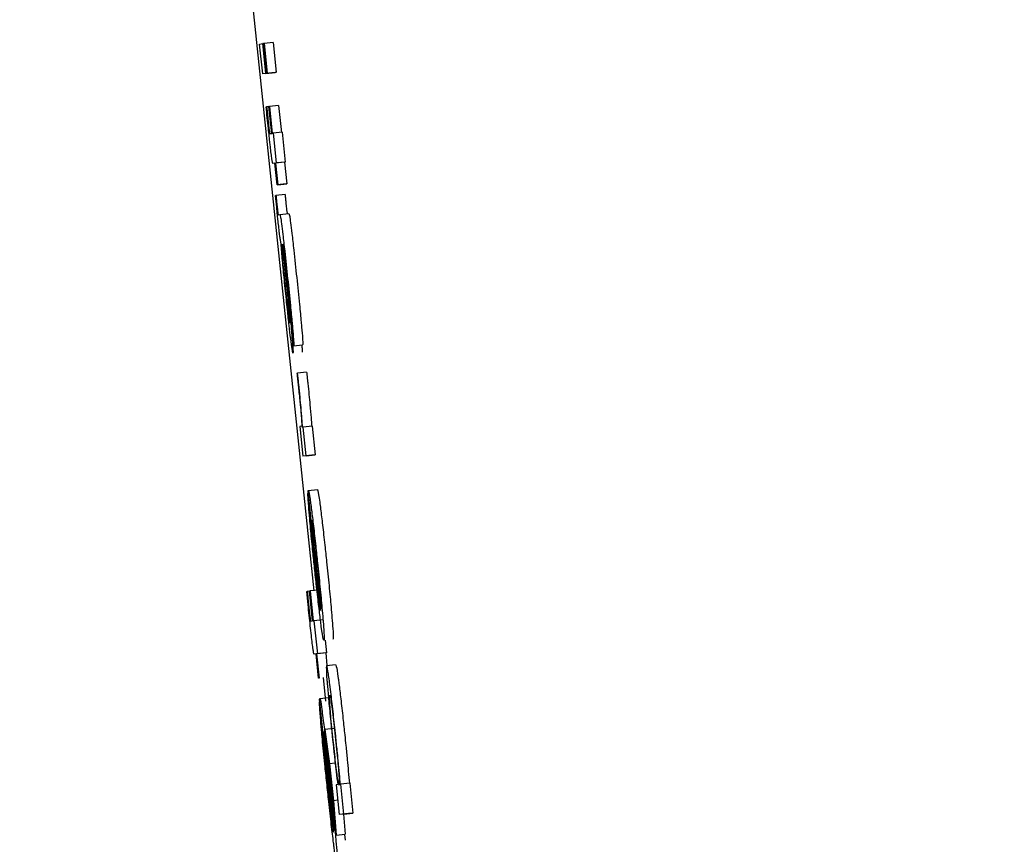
# Model space of a CAD drawing. Header units: inches. Extents: x 170 to 312, y 215 to 248.
# Tile 807 of 981: x 284.2355 to 284.2568, y 243.6713 to 243.6891. Entities that reach past the tile are written whole.
import ezdxf

# ---------------------------------------------------------------- set-up
doc = ezdxf.new("R2010")
doc.units = ezdxf.units.IN
doc.header["$LTSCALE"] = 0.25
doc.header["$MEASUREMENT"] = 0
doc.layers.add('ANNOTATIONS', color=1, linetype='Continuous')
doc.layers.add('MOTOR RH', color=7, linetype='Continuous')
doc.styles.add('ARIAL', font='arial.ttf', dxfattribs={"height": 0.09375})
doc.dimstyles.new('STANDARD$0', dxfattribs={"dimtxt": 0.09375, "dimasz": 0.09375, "dimexe": 0.03125, "dimexo": 0.046875, "dimgap": 0.09, "dimtad": 0, "dimtih": 1, "dimtoh": 1, "dimdec": 4, "dimzin": 0, "dimdsep": 46, "dimtxsty": 'ARIAL', "dimcen": 0.09, "dimadec": 0, "dimazin": 0, "dimtfac": 1, "dimtdec": 4, "dimtofl": 0, "dimtmove": 0, "dimatfit": 1, "dimfxl": 1, "dimtolj": 1, "dimtzin": 0, "dimarcsym": 0})

# ---------------------------------------------------------------- blocks, each defined once
blk = doc.blocks.new('*D64')
at = {"layer": 'ANNOTATIONS', "color": 0, "lineweight": -2, "transparency": 16777216}
for p, q in [((283.942864, 244.125047), (285.788826, 244.125047)), ((285.757576, 244.031297), (285.757576, 242.331666)), ((285.757576, 240.197174), (285.757576, 241.896805)), ((285.027051, 240.103424), (285.788826, 240.103424))]:
    blk.add_line(p, q, dxfattribs=at)
at = {"layer": 'ANNOTATIONS', "color": 0, "transparency": 16777216}
for points in [[(285.741951, 244.031297), (285.773201, 244.031297), (285.757576, 244.125047)], [(285.741951, 240.197174), (285.773201, 240.197174), (285.757576, 240.103424)]]:
    blk.add_solid(points, dxfattribs=at)
at = {"layer": 'defpoints', "color": 0, "transparency": 16777216}
for p in [(283.895989, 244.125047), (284.980176, 240.103424), (285.757576, 240.103424)]:
    blk.add_point(p, dxfattribs=at)
at = {"layer": 'ANNOTATIONS', "color": 0, "transparency": 16777216, "insert": (285.757576, 242.114236), "char_height": 0.09375, "attachment_point": 5, "style": 'ARIAL'}
blk.add_mtext('\\A1;OPENING\\PHEIGHT', dxfattribs=at)
blk = doc.blocks.new('*D65')
at = {"layer": 'ANNOTATIONS', "color": 0, "lineweight": -2, "transparency": 16777216}
for p, q in [((283.942864, 244.96103), (286.443815, 244.96103)), ((286.412565, 244.86728), (286.412565, 242.749657)), ((286.412565, 240.197174), (286.412565, 242.314797)), ((285.947395, 240.103424), (286.443815, 240.103424))]:
    blk.add_line(p, q, dxfattribs=at)
at = {"layer": 'ANNOTATIONS', "color": 0, "transparency": 16777216}
for points in [[(286.39694, 244.86728), (286.42819, 244.86728), (286.412565, 244.96103)], [(286.39694, 240.197174), (286.42819, 240.197174), (286.412565, 240.103424)]]:
    blk.add_solid(points, dxfattribs=at)
at = {"layer": 'defpoints', "color": 0, "transparency": 16777216}
for p in [(283.895989, 244.96103), (285.90052, 240.103424), (286.412565, 240.103424)]:
    blk.add_point(p, dxfattribs=at)
at = {"layer": 'ANNOTATIONS', "color": 0, "transparency": 16777216, "insert": (286.412565, 242.532227), "char_height": 0.09375, "attachment_point": 5, "style": 'ARIAL'}
blk.add_mtext('\\A1;TOTAL\\PHEIGHT', dxfattribs=at)

msp = doc.modelspace()

# ---------------------------------------------------------------- linework, layer by layer
at = {"layer": 'MOTOR RH'}
for p, q in [((284.239771, 243.696827), (284.241873, 243.67675)), ((284.2407, 243.688551), (284.24077, 243.68856)), ((284.240767, 243.687908), (284.2407, 243.688551)), ((284.240782, 243.688562), (284.24077, 243.68856)), ((284.240838, 243.687917), (284.24077, 243.68856)), ((284.240782, 243.688562), (284.240796, 243.688564)), ((284.24085, 243.687919), (284.240782, 243.688562)), ((284.240992, 243.688584), (284.240796, 243.688564)), ((284.240796, 243.688564), (284.240864, 243.687921)), ((284.240992, 243.688584), (284.24106, 243.687941)), ((284.240963, 243.687929), (284.240767, 243.687908)), ((284.240838, 243.687917), (284.240767, 243.687908)), ((284.240838, 243.687917), (284.241034, 243.687938)), ((284.241046, 243.687939), (284.24085, 243.687919)), ((284.240864, 243.687921), (284.24085, 243.687919)), ((284.240864, 243.687921), (284.24106, 243.687941)), ((284.241034, 243.687938), (284.240963, 243.687929)), ((284.24106, 243.687941), (284.241046, 243.687939)), ((284.240841, 243.687195), (284.240852, 243.687196)), ((284.240902, 243.687202), (284.240852, 243.687196)), ((284.240902, 243.687203), (284.240913, 243.687204)), ((284.240963, 243.686623), (284.240902, 243.687203)), ((284.241109, 243.687225), (284.240913, 243.687204)), ((284.240913, 243.687204), (284.240974, 243.686624)), ((284.241109, 243.687225), (284.24117, 243.686645)), ((284.24092, 243.686618), (284.240963, 243.686623)), ((284.240974, 243.686624), (284.240992, 243.686627)), ((284.241187, 243.686647), (284.240992, 243.686627)), ((284.240992, 243.686627), (284.241059, 243.685984)), ((284.241187, 243.686647), (284.241255, 243.686004)), ((284.241031, 243.68598), (284.240989, 243.685975)), ((284.240989, 243.685975), (284.240989, 243.685975)), ((284.24108, 243.685511), (284.241031, 243.68598)), ((284.241237, 243.686002), (284.241042, 243.685981)), ((284.241059, 243.685984), (284.241042, 243.685981)), ((284.241042, 243.685981), (284.241091, 243.685513)), ((284.241255, 243.686004), (284.241059, 243.685984)), ((284.241255, 243.686004), (284.241237, 243.686002)), ((284.241237, 243.686002), (284.241287, 243.685533)), ((284.241276, 243.685532), (284.24108, 243.685511)), ((284.241091, 243.685513), (284.241287, 243.685533)), ((284.241287, 243.685533), (284.241276, 243.685532)), ((284.241091, 243.685513), (284.24108, 243.685511)), ((284.241043, 243.685279), (284.241054, 243.685281)), ((284.24125, 243.685301), (284.241054, 243.685281)), ((284.241139, 243.68487), (284.241335, 243.684891)), ((284.241104, 243.684866), (284.241139, 243.68487)), ((284.241181, 243.684224), (284.24119, 243.684225)), ((284.241228, 243.68384), (284.24128, 243.683334)), ((284.241235, 243.683878), (284.241289, 243.683348)), ((284.241435, 243.682033), (284.241367, 243.682676)), ((284.241435, 243.682033), (284.24163, 243.682054)), ((284.24152, 243.681443), (284.241507, 243.681442)), ((284.241716, 243.681464), (284.24152, 243.681443)), ((284.241605, 243.6803), (284.241568, 243.680295)), ((284.241568, 243.680295), (284.241636, 243.679653)), ((284.241641, 243.680278), (284.24163, 243.680276)), ((284.241837, 243.680298), (284.241641, 243.680278)), ((284.241706, 243.679661), (284.241641, 243.680278)), ((284.241837, 243.680298), (284.241902, 243.679682)), ((284.241831, 243.679673), (284.241636, 243.679653)), ((284.241706, 243.679661), (284.241636, 243.679653)), ((284.241706, 243.679661), (284.241902, 243.679682)), ((284.241902, 243.679682), (284.241831, 243.679673)), ((284.241751, 243.678852), (284.241743, 243.678851)), ((284.241743, 243.678851), (284.24181, 243.678208)), ((284.242017, 243.676321), (284.241746, 243.6789)), ((284.241752, 243.678914), (284.241948, 243.678934)), ((284.242025, 243.676349), (284.241823, 243.678271)), ((284.241718, 243.676733), (284.241728, 243.676735)), ((284.241779, 243.67674), (284.241728, 243.676735)), ((284.241779, 243.676741), (284.241789, 243.676743)), ((284.241846, 243.676097), (284.241779, 243.676741)), ((284.241971, 243.676762), (284.241789, 243.676743)), ((284.241789, 243.676743), (284.241857, 243.676099)), ((284.241803, 243.676092), (284.241846, 243.676097)), ((284.241857, 243.676099), (284.241875, 243.676101)), ((284.242071, 243.676122), (284.241875, 243.676101)), ((284.241875, 243.676101), (284.24195, 243.675387)), ((284.242117, 243.675681), (284.242146, 243.675407)), ((284.241921, 243.675383), (284.24188, 243.675378)), ((284.24188, 243.675378), (284.24188, 243.675378)), ((284.241976, 243.674862), (284.241921, 243.675383)), ((284.242128, 243.675405), (284.241932, 243.675384)), ((284.24195, 243.675387), (284.241932, 243.675384)), ((284.241932, 243.675384), (284.241987, 243.674863)), ((284.242146, 243.675407), (284.24195, 243.675387)), ((284.242146, 243.675407), (284.242128, 243.675405)), ((284.242128, 243.675405), (284.242156, 243.675137)), ((284.242147, 243.675136), (284.242343, 243.675156)), ((284.241987, 243.674863), (284.241976, 243.674862)), ((284.24207, 243.674872), (284.242123, 243.674365)), ((284.242001, 243.674352), (284.241992, 243.674351)), ((284.241992, 243.674351), (284.242068, 243.673637)), ((284.242296, 243.671539), (284.241995, 243.674404)), ((284.242001, 243.67442), (284.242197, 243.674441)), ((284.242076, 243.673638), (284.242068, 243.673637)), ((284.242304, 243.67157), (284.24208, 243.673706)), ((284.242308, 243.673772), (284.242112, 243.673752)), ((284.242112, 243.673752), (284.24221, 243.673014)), ((284.242176, 243.673149), (284.242112, 243.673752)), ((284.242242, 243.672611), (284.242176, 243.673149)), ((284.242333, 243.673027), (284.24221, 243.673014)), ((284.24221, 243.673014), (284.242294, 243.672214)), ((284.242289, 243.672077), (284.242242, 243.672611)), ((284.242388, 243.672563), (284.242354, 243.672559)), ((284.242354, 243.672559), (284.242422, 243.671916)), ((284.242452, 243.672571), (284.242444, 243.67257)), ((284.242647, 243.672592), (284.242452, 243.672571)), ((284.242519, 243.671928), (284.242452, 243.672571)), ((284.242647, 243.672592), (284.242715, 243.671948)), ((284.242389, 243.672224), (284.242294, 243.672214)), ((284.242294, 243.672214), (284.242352, 243.671471)), ((284.242352, 243.671471), (284.242289, 243.672077)), ((284.242617, 243.671936), (284.242422, 243.671916)), ((284.242519, 243.671928), (284.242422, 243.671916)), ((284.242514, 243.671925), (284.242548, 243.671491)), ((284.242519, 243.671928), (284.242715, 243.671948)), ((284.242715, 243.671948), (284.242617, 243.671936)), ((284.242352, 243.671471), (284.242548, 243.671491)), ((284.242534, 243.671489), (284.242545, 243.671365))]:
    msp.add_line(p, q, dxfattribs=at)
for points, knots in [([(284.240889, 243.686729), (284.240881, 243.686807), (284.240865, 243.686962), (284.240849, 243.687117), (284.240841, 243.687195)], [0, 0, 0, 0, 0.499094, 1, 1, 1, 1]), ([(284.240852, 243.687196), (284.240855, 243.68717), (284.24086, 243.687117), (284.240868, 243.687038), (284.240874, 243.686985), (284.240876, 243.686959)], [0, 0, 0, 0, 0.336929, 0.667028, 1, 1, 1, 1]), ([(284.240876, 243.686959), (284.240879, 243.68693), (284.240887, 243.68686), (284.240897, 243.686768), (284.240903, 243.686719), (284.240905, 243.686702)], [0, 0, 0, 0, 0.315423, 0.762967, 1, 1, 1, 1]), ([(284.240932, 243.68634), (284.240928, 243.686375), (284.24092, 243.686446), (284.240906, 243.686576), (284.240896, 243.686671), (284.240889, 243.686729)], [0, 0, 0, 0, 0.283163, 0.566682, 1, 1, 1, 1]), ([(284.240905, 243.686702), (284.240907, 243.686686), (284.240913, 243.686639), (284.240917, 243.686621), (284.240919, 243.686619), (284.24092, 243.686618)], [0, 0, 0, 0, 0.2168834, 0.6494127, 1, 1, 1, 1]), ([(284.240965, 243.68607), (284.24096, 243.686105), (284.240951, 243.686172), (284.240938, 243.686287), (284.240932, 243.68634)], [0, 0, 0, 0, 0.536296, 1, 1, 1, 1]), ([(284.240989, 243.685975), (284.240987, 243.685976), (284.240984, 243.685979), (284.240977, 243.685995), (284.240969, 243.686045), (284.240965, 243.68607)], [0, 0, 0, 0, 0.392031, 0.692791, 1, 1, 1, 1]), ([(284.241087, 243.684854), (284.241081, 243.684912), (284.241066, 243.685056), (284.241052, 243.685196), (284.241043, 243.685279)], [0, 0, 0, 0, 0.408874, 1, 1, 1, 1]), ([(284.241054, 243.685281), (284.241057, 243.68525), (284.241061, 243.685203), (284.241068, 243.685135), (284.241072, 243.685098), (284.241074, 243.685079)], [0, 0, 0, 0, 0.4871705, 0.7387356, 1, 1, 1, 1]), ([(284.24125, 243.685301), (284.241253, 243.685271), (284.241257, 243.685224), (284.241264, 243.685156), (284.241268, 243.685119), (284.24127, 243.6851)], [0, 0, 0, 0, 0.48721, 0.738764, 1, 1, 1, 1]), ([(284.241074, 243.685079), (284.241076, 243.685059), (284.241081, 243.685018), (284.241087, 243.684965), (284.241092, 243.684919), (284.2411, 243.684871), (284.241102, 243.684868), (284.241104, 243.684866)], [0, 0, 0, 0, 0.119819, 0.240407, 0.344673, 0.534, 1, 1, 1, 1]), ([(284.24127, 243.6851), (284.241272, 243.685079), (284.241276, 243.685038), (284.241282, 243.684986), (284.241288, 243.68494), (284.241295, 243.684892), (284.241298, 243.684889), (284.241299, 243.684886)], [0, 0, 0, 0, 0.119823, 0.240386, 0.344656, 0.534042, 1, 1, 1, 1]), ([(284.241335, 243.684891), (284.241339, 243.684882), (284.241345, 243.684867), (284.241368, 243.684705), (284.241399, 243.684451), (284.241445, 243.684041), (284.24148, 243.68371), (284.241501, 243.68351)], [0, 0, 0, 0, 0.216265, 0.369891, 0.524191, 0.712325, 1, 1, 1, 1]), ([(284.241159, 243.684276), (284.241155, 243.684292), (284.24115, 243.684318), (284.241134, 243.684431), (284.241118, 243.684568), (284.241101, 243.684718), (284.241091, 243.684812), (284.241087, 243.684854)], [0, 0, 0, 0, 0.332671, 0.520298, 0.709817, 0.870903, 1, 1, 1, 1]), ([(284.241139, 243.68487), (284.241143, 243.684862), (284.241149, 243.684846), (284.241172, 243.684684), (284.241203, 243.684431), (284.241249, 243.684021), (284.241284, 243.68369), (284.241306, 243.68349)], [0, 0, 0, 0, 0.216315, 0.369957, 0.52412, 0.712497, 1, 1, 1, 1]), ([(284.241278, 243.683038), (284.241261, 243.683198), (284.241228, 243.683518), (284.241187, 243.683948), (284.241168, 243.684166), (284.241159, 243.684276)], [0, 0, 0, 0, 0.330899, 0.661736, 1, 1, 1, 1]), ([(284.241185, 243.684106), (284.241183, 243.684134), (284.241178, 243.684207), (284.24118, 243.684218), (284.241181, 243.684224)], [0, 0, 0, 0, 0.3778634, 1, 1, 1, 1]), ([(284.241219, 243.68373), (284.241209, 243.683832), (284.241196, 243.683976), (284.241188, 243.684077), (284.241185, 243.684106)], [0, 0, 0, 0, 0.709799, 1, 1, 1, 1]), ([(284.24119, 243.684225), (284.241196, 243.684164), (284.241208, 243.684041), (284.241221, 243.683907), (284.241228, 243.68384)], [0, 0, 0, 0, 0.494702, 1, 1, 1, 1]), ([(284.241205, 243.684231), (284.241205, 243.684229), (284.241203, 243.684225), (284.241205, 243.684192), (284.24121, 243.684138), (284.241211, 243.684117)], [0, 0, 0, 0, 0.319495, 0.741204, 1, 1, 1, 1]), ([(284.241297, 243.683469), (284.241285, 243.683585), (284.241265, 243.683767), (284.241239, 243.683997), (284.241222, 243.684134), (284.24121, 243.684218), (284.241207, 243.684226), (284.241205, 243.684231)], [0, 0, 0, 0, 0.302333, 0.472674, 0.644762, 0.792892, 1, 1, 1, 1]), ([(284.241211, 243.684117), (284.241213, 243.684096), (284.241217, 243.684054), (284.241225, 243.683973), (284.241231, 243.683913), (284.241235, 243.683878)], [0, 0, 0, 0, 0.298303, 0.589205, 1, 1, 1, 1]), ([(284.241274, 243.683174), (284.241267, 243.683247), (284.241246, 243.683442), (284.241229, 243.683619), (284.241219, 243.68373)], [0, 0, 0, 0, 0.372249, 1, 1, 1, 1]), ([(284.241367, 243.682676), (284.241368, 243.682688), (284.241369, 243.682706), (284.241359, 243.682839), (284.241343, 243.683012), (284.241322, 243.683232), (284.241305, 243.683392), (284.241297, 243.683469)], [0, 0, 0, 0, 0.288383, 0.449239, 0.610488, 0.812421, 1, 1, 1, 1]), ([(284.241306, 243.68349), (284.241326, 243.683293), (284.241361, 243.682955), (284.241396, 243.682597), (284.241409, 243.682454), (284.241412, 243.682417)], [0, 0, 0, 0, 0.509699, 0.875158, 1, 1, 1, 1]), ([(284.241501, 243.68351), (284.241522, 243.683313), (284.241557, 243.682975), (284.241592, 243.682617), (284.241605, 243.682474), (284.241608, 243.682438)], [0, 0, 0, 0, 0.50949, 0.87509, 1, 1, 1, 1]), ([(284.24128, 243.683334), (284.241289, 243.683243), (284.241306, 243.683082), (284.241327, 243.68287), (284.24134, 243.682736), (284.241344, 243.682682), (284.241346, 243.682669)], [0, 0, 0, 0, 0.384268, 0.68327, 0.926238, 1, 1, 1, 1]), ([(284.241289, 243.683348), (284.241306, 243.683186), (284.241339, 243.682857), (284.24137, 243.682549), (284.241385, 243.682393)], [0, 0, 0, 0, 0.49498, 1, 1, 1, 1]), ([(284.241327, 243.682701), (284.24132, 243.682758), (284.241307, 243.682873), (284.241288, 243.683044), (284.241278, 243.683144), (284.241274, 243.683174)], [0, 0, 0, 0, 0.41233, 0.822804, 1, 1, 1, 1]), ([(284.241372, 243.682192), (284.241361, 243.682282), (284.24134, 243.682464), (284.241306, 243.682771), (284.241286, 243.682963), (284.241278, 243.683038)], [0, 0, 0, 0, 0.378826, 0.756412, 1, 1, 1, 1]), ([(284.241354, 243.682522), (284.241352, 243.682528), (284.241348, 243.682539), (284.241336, 243.682624), (284.241329, 243.682683), (284.241327, 243.682701)], [0, 0, 0, 0, 0.502716, 0.846221, 1, 1, 1, 1]), ([(284.241346, 243.682669), (284.241349, 243.682631), (284.241355, 243.682554), (284.241355, 243.682525), (284.241354, 243.682522), (284.241354, 243.682522)], [0, 0, 0, 0, 0.432344, 0.864242, 1, 1, 1, 1]), ([(284.241385, 243.682393), (284.24139, 243.682336), (284.241404, 243.682181), (284.241412, 243.682079), (284.241417, 243.682014)], [0, 0, 0, 0, 0.371716, 1, 1, 1, 1]), ([(284.241412, 243.682417), (284.241419, 243.682331), (284.241434, 243.682159), (284.241439, 243.68205), (284.241436, 243.682039), (284.241435, 243.682033)], [0, 0, 0, 0, 0.353052, 0.704997, 1, 1, 1, 1]), ([(284.241608, 243.682438), (284.241615, 243.682352), (284.24163, 243.68218), (284.241635, 243.68207), (284.241632, 243.682059), (284.24163, 243.682054)], [0, 0, 0, 0, 0.353029, 0.704972, 1, 1, 1, 1]), ([(284.241421, 243.681879), (284.241416, 243.681891), (284.241408, 243.681912), (284.241383, 243.682106), (284.241372, 243.682192)], [0, 0, 0, 0, 0.560408, 1, 1, 1, 1]), ([(284.241417, 243.682014), (284.241419, 243.681982), (284.241425, 243.681895), (284.241422, 243.681885), (284.241421, 243.681879)], [0, 0, 0, 0, 0.3773036, 1, 1, 1, 1]), ([(284.241613, 243.682035), (284.241615, 243.682002), (284.241621, 243.681915), (284.241618, 243.681905), (284.241616, 243.681899)], [0, 0, 0, 0, 0.377443, 1, 1, 1, 1]), ([(284.241507, 243.681442), (284.24151, 243.681419), (284.241515, 243.681374), (284.241522, 243.6813), (284.241528, 243.681249), (284.241531, 243.681221)], [0, 0, 0, 0, 0.310449, 0.620456, 1, 1, 1, 1]), ([(284.241546, 243.681206), (284.241543, 243.681233), (284.241537, 243.681286), (284.241529, 243.681366), (284.241523, 243.681418), (284.24152, 243.681443)], [0, 0, 0, 0, 0.336839, 0.668946, 1, 1, 1, 1]), ([(284.241716, 243.681464), (284.241719, 243.681438), (284.241725, 243.681385), (284.241733, 243.681306), (284.241739, 243.681253), (284.241742, 243.681226)], [0, 0, 0, 0, 0.336337, 0.667758, 1, 1, 1, 1]), ([(284.241531, 243.681221), (284.241542, 243.681118), (284.241563, 243.68091), (284.241588, 243.680643), (284.241598, 243.680529), (284.241602, 243.680476)], [0, 0, 0, 0, 0.349911, 0.7031068, 1, 1, 1, 1]), ([(284.24163, 243.680276), (284.241621, 243.680399), (284.241608, 243.680567), (284.241574, 243.680928), (284.241556, 243.681111), (284.241546, 243.681206)], [0, 0, 0, 0, 0.564916, 0.776301, 1, 1, 1, 1]), ([(284.241742, 243.681226), (284.24175, 243.681144), (284.241767, 243.680979), (284.241792, 243.680714), (284.241812, 243.680483), (284.241821, 243.680356), (284.241826, 243.680297)], [0, 0, 0, 0, 0.194236, 0.388417, 0.714041, 1, 1, 1, 1]), ([(284.241602, 243.680476), (284.241605, 243.680437), (284.241613, 243.680307), (284.241609, 243.680303), (284.241605, 243.6803)], [0, 0, 0, 0, 0.302388, 1, 1, 1, 1]), ([(284.241782, 243.678307), (284.241774, 243.678399), (284.241755, 243.678622), (284.241744, 243.678784), (284.241743, 243.678837), (284.241743, 243.678851)], [0, 0, 0, 0, 0.3363, 0.819955, 1, 1, 1, 1]), ([(284.241746, 243.6789), (284.241747, 243.678903), (284.241749, 243.67891), (284.241751, 243.678912), (284.241752, 243.678914)], [0, 0, 0, 0, 0.499965, 1, 1, 1, 1]), ([(284.241752, 243.678914), (284.241756, 243.678908), (284.241764, 243.678893), (284.241789, 243.678741), (284.241815, 243.678543), (284.241822, 243.678491)], [0, 0, 0, 0, 0.305667, 0.818277, 1, 1, 1, 1]), ([(284.241948, 243.678934), (284.241951, 243.678929), (284.24196, 243.678913), (284.241985, 243.678762), (284.242011, 243.678563), (284.242017, 243.678511)], [0, 0, 0, 0, 0.305632, 0.818152, 1, 1, 1, 1]), ([(284.242017, 243.678511), (284.242031, 243.678403), (284.242058, 243.678187), (284.242105, 243.67777), (284.242134, 243.677491), (284.242147, 243.677372)], [0, 0, 0, 0, 0.361499, 0.724656, 1, 1, 1, 1]), ([(284.241883, 243.677281), (284.241871, 243.6774), (284.241841, 243.677681), (284.241806, 243.678038), (284.241788, 243.678236), (284.241782, 243.678307)], [0, 0, 0, 0, 0.319685, 0.752556, 1, 1, 1, 1]), ([(284.241822, 243.678491), (284.241835, 243.678383), (284.241862, 243.678167), (284.241909, 243.677749), (284.241939, 243.677471), (284.241951, 243.677351)], [0, 0, 0, 0, 0.361657, 0.724732, 1, 1, 1, 1]), ([(284.24181, 243.678208), (284.241813, 243.678169), (284.241818, 243.678089), (284.241827, 243.67797), (284.241832, 243.67791)], [0, 0, 0, 0, 0.496125, 1, 1, 1, 1]), ([(284.241823, 243.678271), (284.241832, 243.678231), (284.241844, 243.678175), (284.241877, 243.677916), (284.241904, 243.677686), (284.241926, 243.67748), (284.241939, 243.677365), (284.241942, 243.677333)], [0, 0, 0, 0, 0.4513768, 0.6193267, 0.7884196, 0.940542, 1, 1, 1, 1]), ([(284.241832, 243.67791), (284.241836, 243.677869), (284.241843, 243.677785), (284.241853, 243.677684), (284.241858, 243.677632)], [0, 0, 0, 0, 0.489779, 1, 1, 1, 1]), ([(284.241858, 243.677632), (284.241861, 243.677602), (284.241867, 243.677543), (284.241879, 243.677429), (284.241887, 243.677345), (284.241893, 243.677292)], [0, 0, 0, 0, 0.2728576, 0.5453418, 1, 1, 1, 1]), ([(284.242016, 243.676109), (284.242003, 243.676217), (284.241976, 243.676434), (284.241927, 243.676862), (284.241897, 243.677152), (284.241883, 243.677281)], [0, 0, 0, 0, 0.3551073, 0.7114301, 1, 1, 1, 1]), ([(284.241893, 243.677292), (284.2419, 243.677226), (284.241917, 243.677065), (284.241934, 243.676918), (284.241943, 243.676833)], [0, 0, 0, 0, 0.414825, 1, 1, 1, 1]), ([(284.241942, 243.677333), (284.241953, 243.677226), (284.241976, 243.677011), (284.241995, 243.676802), (284.242004, 243.67671), (284.242005, 243.676696)], [0, 0, 0, 0, 0.457578, 0.918905, 1, 1, 1, 1]), ([(284.241951, 243.677351), (284.241969, 243.677177), (284.242005, 243.676828), (284.242045, 243.676414), (284.242061, 243.676221), (284.242068, 243.676146)], [0, 0, 0, 0, 0.37746, 0.756909, 1, 1, 1, 1]), ([(284.242147, 243.677372), (284.242165, 243.677198), (284.242201, 243.676849), (284.242241, 243.676435), (284.242257, 243.676242), (284.242263, 243.676167)], [0, 0, 0, 0, 0.377466, 0.756907, 1, 1, 1, 1]), ([(284.241943, 243.676833), (284.24195, 243.676775), (284.241966, 243.676639), (284.241978, 243.676548), (284.241985, 243.676496)], [0, 0, 0, 0, 0.423509, 1, 1, 1, 1]), ([(284.241771, 243.676216), (284.241763, 243.676292), (284.241745, 243.676465), (284.241727, 243.676637), (284.241718, 243.676733)], [0, 0, 0, 0, 0.441196, 1, 1, 1, 1]), ([(284.241728, 243.676735), (284.241733, 243.676691), (284.241742, 243.676604), (284.241751, 243.676515), (284.241756, 243.67647)], [0, 0, 0, 0, 0.498333, 1, 1, 1, 1]), ([(284.242005, 243.676696), (284.242009, 243.676643), (284.242022, 243.676486), (284.242025, 243.6764), (284.242025, 243.676361), (284.242025, 243.676349)], [0, 0, 0, 0, 0.261316, 0.76994, 1, 1, 1, 1]), ([(284.241756, 243.67647), (284.241759, 243.676435), (284.241768, 243.676353), (284.241779, 243.676253), (284.241785, 243.676201), (284.241787, 243.676186)], [0, 0, 0, 0, 0.356404, 0.809189, 1, 1, 1, 1]), ([(284.241985, 243.676496), (284.241991, 243.676456), (284.242006, 243.676356), (284.242013, 243.676334), (284.242017, 243.676321)], [0, 0, 0, 0, 0.400903, 1, 1, 1, 1]), ([(284.241818, 243.675784), (284.241811, 243.675853), (284.241795, 243.675993), (284.241779, 243.676141), (284.241771, 243.676216)], [0, 0, 0, 0, 0.490626, 1, 1, 1, 1]), ([(284.241787, 243.676186), (284.241789, 243.67617), (284.241794, 243.67613), (284.2418, 243.676097), (284.241802, 243.676094), (284.241803, 243.676092)], [0, 0, 0, 0, 0.191162, 0.490623, 1, 1, 1, 1]), ([(284.242089, 243.675678), (284.242085, 243.675685), (284.242075, 243.675701), (284.242049, 243.675857), (284.242022, 243.676064), (284.242016, 243.676109)], [0, 0, 0, 0, 0.3380527, 0.8573452, 1, 1, 1, 1]), ([(284.242068, 243.676146), (284.242074, 243.676062), (284.242092, 243.675838), (284.242097, 243.675699), (284.242091, 243.675684), (284.242089, 243.675678)], [0, 0, 0, 0, 0.266128, 0.712046, 1, 1, 1, 1]), ([(284.242263, 243.676167), (284.24227, 243.676083), (284.242288, 243.675858), (284.242293, 243.67572), (284.242287, 243.675705), (284.242285, 243.675699)], [0, 0, 0, 0, 0.266253, 0.712072, 1, 1, 1, 1]), ([(284.241855, 243.675483), (284.241849, 243.675522), (284.241839, 243.675599), (284.241825, 243.675723), (284.241818, 243.675784)], [0, 0, 0, 0, 0.513864, 1, 1, 1, 1]), ([(284.24188, 243.675378), (284.241878, 243.675379), (284.241874, 243.675382), (284.241868, 243.675401), (284.241859, 243.675455), (284.241855, 243.675483)], [0, 0, 0, 0, 0.391031, 0.691586, 1, 1, 1, 1]), ([(284.242147, 243.675136), (284.242145, 243.675128), (284.242138, 243.67511), (284.242145, 243.674946), (284.242161, 243.674743), (284.242164, 243.674707)], [0, 0, 0, 0, 0.346499, 0.882271, 1, 1, 1, 1]), ([(284.242218, 243.674724), (284.242203, 243.674833), (284.242166, 243.675106), (284.242154, 243.675124), (284.242147, 243.675136)], [0, 0, 0, 0, 0.402406, 1, 1, 1, 1]), ([(284.242343, 243.675156), (284.242347, 243.675149), (284.242357, 243.675133), (284.242383, 243.674979), (284.242408, 243.674783), (284.242414, 243.674744)], [0, 0, 0, 0, 0.361316, 0.872591, 1, 1, 1, 1]), ([(284.242164, 243.674707), (284.242173, 243.674601), (284.242191, 243.674388), (284.242231, 243.673975), (284.242259, 243.673703), (284.242271, 243.673593)], [0, 0, 0, 0, 0.372525, 0.748103, 1, 1, 1, 1]), ([(284.242344, 243.673613), (284.242327, 243.673773), (284.242293, 243.674095), (284.242249, 243.674481), (284.242227, 243.674654), (284.242218, 243.674724)], [0, 0, 0, 0, 0.37359, 0.74998, 1, 1, 1, 1]), ([(284.242414, 243.674744), (284.242426, 243.674641), (284.242452, 243.674434), (284.242498, 243.674027), (284.242527, 243.673753), (284.24254, 243.673634)], [0, 0, 0, 0, 0.359079, 0.720066, 1, 1, 1, 1]), ([(284.242222, 243.674235), (284.242216, 243.674316), (284.242206, 243.674478), (284.242212, 243.674488), (284.242215, 243.674493)], [0, 0, 0, 0, 0.504243, 1, 1, 1, 1]), ([(284.242215, 243.674493), (284.24222, 243.674483), (284.242228, 243.67447), (284.242253, 243.674303), (284.242279, 243.674098), (284.242311, 243.673818), (284.242332, 243.673626), (284.242342, 243.673531)], [0, 0, 0, 0, 0.373679, 0.541531, 0.7112, 0.856623, 1, 1, 1, 1]), ([(284.242038, 243.673747), (284.242029, 243.673843), (284.242009, 243.674074), (284.241995, 243.674268), (284.241993, 243.674331), (284.241992, 243.674351)], [0, 0, 0, 0, 0.325024, 0.780285, 1, 1, 1, 1]), ([(284.241995, 243.674404), (284.241996, 243.674408), (284.241998, 243.674415), (284.242, 243.674418), (284.242001, 243.67442)], [0, 0, 0, 0, 0.499998, 1, 1, 1, 1]), ([(284.242001, 243.67442), (284.242005, 243.674414), (284.242013, 243.674398), (284.242039, 243.674234), (284.242066, 243.674021), (284.242076, 243.67395)], [0, 0, 0, 0, 0.301431, 0.767534, 1, 1, 1, 1]), ([(284.24229, 243.673511), (284.24228, 243.673608), (284.242261, 243.673801), (284.242235, 243.674063), (284.242226, 243.674177), (284.242222, 243.674235)], [0, 0, 0, 0, 0.33089, 0.663872, 1, 1, 1, 1]), ([(284.242076, 243.67395), (284.242091, 243.673824), (284.242122, 243.673572), (284.242173, 243.67311), (284.242205, 243.67281), (284.242218, 243.672683)], [0, 0, 0, 0, 0.365638, 0.7315038, 1, 1, 1, 1]), ([(284.242151, 243.672606), (284.242137, 243.67274), (284.242103, 243.673066), (284.242064, 243.673459), (284.242044, 243.673681), (284.242038, 243.673747)], [0, 0, 0, 0, 0.326544, 0.7983, 1, 1, 1, 1]), ([(284.242068, 243.673637), (284.242071, 243.673592), (284.242077, 243.673502), (284.242087, 243.673371), (284.242093, 243.673305)], [0, 0, 0, 0, 0.495598, 1, 1, 1, 1]), ([(284.24208, 243.673706), (284.242086, 243.673672), (284.242097, 243.673619), (284.242126, 243.673406), (284.242156, 243.673155), (284.242185, 243.672891), (284.242202, 243.67273), (284.24221, 243.672663)], [0, 0, 0, 0, 0.336434, 0.52613, 0.71774, 0.882834, 1, 1, 1, 1]), ([(284.24254, 243.673634), (284.242548, 243.673557), (284.242567, 243.673373), (284.242584, 243.673201), (284.242594, 243.673101)], [0, 0, 0, 0, 0.419307, 1, 1, 1, 1]), ([(284.242271, 243.673593), (284.242279, 243.673521), (284.242297, 243.673342), (284.242316, 243.673172), (284.242327, 243.673071)], [0, 0, 0, 0, 0.408812, 1, 1, 1, 1]), ([(284.242374, 243.672781), (284.242366, 243.672844), (284.242351, 243.672961), (284.242323, 243.673212), (284.242302, 243.673399), (284.242292, 243.673499), (284.24229, 243.673511)], [0, 0, 0, 0, 0.3542409, 0.6558483, 0.9568231, 1, 1, 1, 1]), ([(284.242342, 243.673531), (284.242351, 243.67344), (284.24237, 243.673256), (284.242396, 243.672993), (284.242405, 243.672872), (284.242411, 243.672807)], [0, 0, 0, 0, 0.312064, 0.625417, 1, 1, 1, 1]), ([(284.242398, 243.67308), (284.242391, 243.673152), (284.242375, 243.673322), (284.242355, 243.673506), (284.242344, 243.673613)], [0, 0, 0, 0, 0.420277, 1, 1, 1, 1]), ([(284.242093, 243.673305), (284.242096, 243.673265), (284.242105, 243.673172), (284.242116, 243.67306), (284.242122, 243.672996)], [0, 0, 0, 0, 0.42512, 1, 1, 1, 1]), ([(284.242122, 243.672996), (284.242125, 243.672962), (284.242132, 243.672896), (284.242145, 243.67277), (284.242155, 243.672677), (284.242161, 243.672619)], [0, 0, 0, 0, 0.273962, 0.548189, 1, 1, 1, 1]), ([(284.242327, 243.673071), (284.242336, 243.672992), (284.242359, 243.672794), (284.242377, 243.67265), (284.242388, 243.672563)], [0, 0, 0, 0, 0.399318, 1, 1, 1, 1]), ([(284.242444, 243.67257), (284.242438, 243.672642), (284.242426, 243.672788), (284.242408, 243.672982), (284.242398, 243.67308)], [0, 0, 0, 0, 0.491861, 1, 1, 1, 1]), ([(284.242594, 243.673101), (284.242602, 243.673015), (284.24262, 243.67282), (284.242633, 243.672673), (284.242639, 243.672591)], [0, 0, 0, 0, 0.436363, 1, 1, 1, 1]), ([(284.242417, 243.67255), (284.242414, 243.672554), (284.242409, 243.672562), (284.242395, 243.672634), (284.242381, 243.672731), (284.242374, 243.672781)], [0, 0, 0, 0, 0.412201, 0.700329, 1, 1, 1, 1]), ([(284.242411, 243.672807), (284.242415, 243.672732), (284.242427, 243.672565), (284.242421, 243.672555), (284.242417, 243.67255)], [0, 0, 0, 0, 0.444926, 1, 1, 1, 1]), ([(284.242298, 243.671304), (284.242282, 243.67143), (284.242251, 243.671682), (284.242199, 243.672156), (284.242166, 243.672469), (284.242151, 243.672606)], [0, 0, 0, 0, 0.358213, 0.717137, 1, 1, 1, 1]), ([(284.242161, 243.672619), (284.242168, 243.672547), (284.242187, 243.67237), (284.242205, 243.672206), (284.242216, 243.672108)], [0, 0, 0, 0, 0.40563, 1, 1, 1, 1]), ([(284.24221, 243.672663), (284.242223, 243.672532), (284.24225, 243.672273), (284.24227, 243.672061), (284.24228, 243.671956)], [0, 0, 0, 0, 0.504918, 1, 1, 1, 1]), ([(284.242218, 243.672683), (284.24224, 243.672474), (284.242284, 243.672054), (284.242326, 243.671604), (284.242344, 243.671401), (284.242349, 243.671344)], [0, 0, 0, 0, 0.417913, 0.838497, 1, 1, 1, 1]), ([(284.242216, 243.672108), (284.242223, 243.672049), (284.24224, 243.671901), (284.242254, 243.671797), (284.242262, 243.671734)], [0, 0, 0, 0, 0.396134, 1, 1, 1, 1]), ([(284.24228, 243.671956), (284.242285, 243.67189), (284.2423, 243.671715), (284.242304, 243.671622), (284.242304, 243.671582), (284.242304, 243.67157)], [0, 0, 0, 0, 0.298443, 0.802726, 1, 1, 1, 1]), ([(284.242262, 243.671734), (284.242268, 243.67169), (284.242284, 243.671579), (284.242292, 243.671554), (284.242296, 243.671539)], [0, 0, 0, 0, 0.396749, 1, 1, 1, 1]), ([(284.242376, 243.670825), (284.242369, 243.670841), (284.242357, 243.67087), (284.242323, 243.671109), (284.242302, 243.671273), (284.242298, 243.671304)], [0, 0, 0, 0, 0.524418, 0.909795, 1, 1, 1, 1]), ([(284.242349, 243.671344), (284.242357, 243.67125), (284.242376, 243.671013), (284.242384, 243.67085), (284.242378, 243.670833), (284.242376, 243.670825)], [0, 0, 0, 0, 0.27645, 0.692135, 1, 1, 1, 1])]:
    msp.add_open_spline(points, degree=3, knots=knots, dxfattribs=at)

# ---------------------------------------------------------------- dimensions: what is measured, and where the dimension line sits
at = {"layer": 'ANNOTATIONS'}
for base, p1, p2, text, picture, middle in [((286.412565, 240.103424), (283.895989, 244.96103), (285.90052, 240.103424), 'TOTAL\\PHEIGHT', '*D65', (286.412565, 242.532227)), ((285.757576, 240.103424), (283.895989, 244.125047), (284.980176, 240.103424), 'OPENING\\PHEIGHT', '*D64', (285.757576, 242.114236))]:
    dim = msp.add_linear_dim(base=base, p1=p1, p2=p2, angle=90, text=text, dimstyle='STANDARD$0', dxfattribs=at)
    dim.commit()
    dim.dimension.update_dxf_attribs({"geometry": picture, "text_midpoint": middle})

doc.saveas('drawing.dxf')
